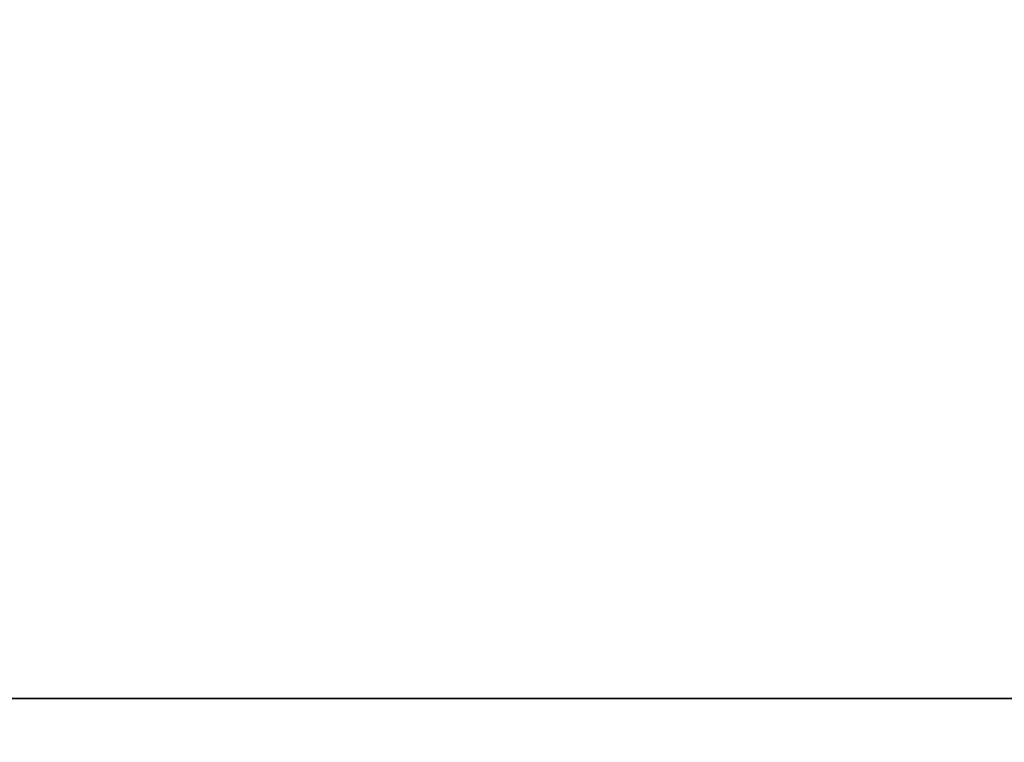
# Model space of a CAD drawing. Header units: millimetres. Extents: x -125 to 125, y -4 to 54.
# Tile 128 of 612: x -77.934 to -76.586, y -0.06 to 0.93. Entities that reach past the tile are written whole.
import ezdxf

# ---------------------------------------------------------------- set-up
doc = ezdxf.new("R2010")
doc.units = ezdxf.units.MM
doc.header["$LTSCALE"] = 65.185185
for name, color, linetype in [('10', 7, 'CONTINUOUS'), ('3', 7, 'CONTINUOUS'), ('5', 7, 'CONTINUOUS'), ('8', 7, 'CONTINUOUS')]:
    doc.layers.add(name, color=color, linetype=linetype)

msp = doc.modelspace()

# ---------------------------------------------------------------- linework, layer by layer
at = {"layer": '10', "color": 7, "linetype": 'Continuous'}
for points in [[(123.901, 0, -124.9), (-123.8345, -1.5218, -124.8336), (-123.901, 0, -124.9), (123.901, 0, -124.9)], [(123.8345, -1.5218, -124.8336), (-123.8345, -1.5218, -124.8336), (123.901, 0, -124.9), (123.8345, -1.5218, -124.8336)]]:
    msp.add_3dface(points, dxfattribs=at)
at = {"layer": '3', "color": 7, "linetype": 'Continuous', "true_color": 0xf9fafd}
for points in [[(-124.5375, 53, 124.5375), (-125, 0, 125), (112, 0, 125), (-124.5375, 53, 124.5375)], [(112.0875, 1, 124.9913), (-124.5375, 53, 124.5375), (112, 0, 125), (112.0875, 1, 124.9913)]]:
    msp.add_3dface(points, dxfattribs=at)
at = {"layer": '5', "color": 7, "linetype": 'Continuous', "true_color": 0xf9fafd}
for points in [[(-112.0875, 1, -124.9913), (124.5375, 53, -124.5375), (-112, 0, -125), (-112.0875, 1, -124.9913)], [(124.5375, 53, -124.5375), (125, 0, -125), (-112, 0, -125), (124.5375, 53, -124.5375)]]:
    msp.add_3dface(points, dxfattribs=at)
at = {"layer": '8', "color": 7, "linetype": 'Continuous'}
for points in [[(-123.8345, -1.5218, 124.8336), (123.8345, -1.5218, 124.8336), (-123.901, 0, 124.9), (-123.8345, -1.5218, 124.8336)], [(-123.901, 0, 124.9), (123.8345, -1.5218, 124.8336), (123.901, 0, 124.9), (-123.901, 0, 124.9)]]:
    msp.add_3dface(points, dxfattribs=at)

doc.saveas('drawing.dxf')
